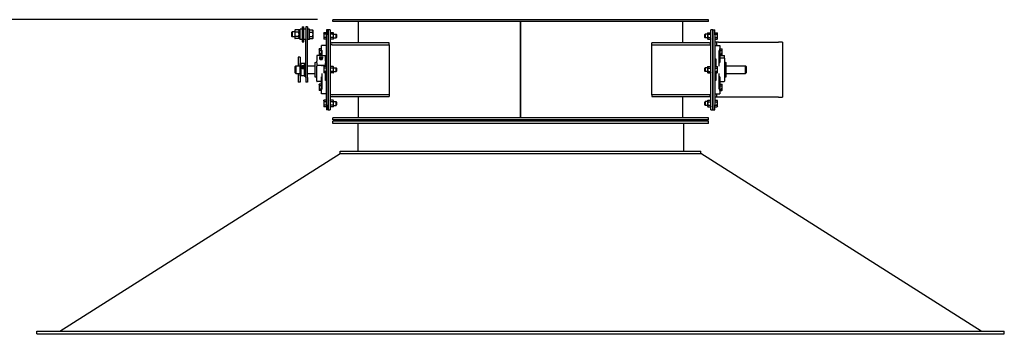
# Model space of a CAD drawing. Header units: inches. Extents: x 18 to 846, y -44 to 561.
# Tile 275 of 642: x 91 to 189, y 349 to 381. Entities that reach past the tile are written whole.
import ezdxf

# ---------------------------------------------------------------- set-up
doc = ezdxf.new("R2010")
doc.units = ezdxf.units.IN
doc.header["$LTSCALE"] = 24
doc.header["$MEASUREMENT"] = 0
doc.layers.add('Dimension (ANSI)', color=7, linetype='Continuous', lineweight=25)
doc.layers.add('Visible (ANSI)', color=7, linetype='Continuous', lineweight=30)
doc.styles.add('Note Text (ANSI)', font='tahoma.ttf')
doc.dimstyles.new('SB Fraction-16 (ANSI)', dxfattribs={"dimscale": 24, "dimtxt": 0.125, "dimasz": 0.098425, "dimexe": 0.125, "dimexo": 0.0625, "dimgap": 0.031496, "dimtad": 0, "dimtih": 1, "dimtoh": 1, "dimdec": 4, "dimrnd": 1e-08, "dimzin": 0, "dimdsep": 46, "dimlunit": 5, "dimtxsty": 'Note Text (ANSI)', "dimcen": 0.09, "dimdle": 0.393701, "dimclrd": 256, "dimclre": 256, "dimclrt": 256, "dimadec": 0, "dimazin": 3, "dimtfac": 0.96, "dimtofl": 0, "dimtmove": 0, "dimatfit": 3, "dimfxl": 1, "dimfrac": 2, "dimtolj": 1, "dimtzin": 12, "dimlwd": -1, "dimlwe": -1, "dimarcsym": 0})

# ---------------------------------------------------------------- blocks, each defined once
blk = doc.blocks.new('*D15')
at = {"layer": 'Defpoints', "color": 0, "transparency": 16777216}
for p in [(121.819, 380.582), (46.586, 92.87), (88.694, 92.87)]:
    blk.add_point(p, dxfattribs=at)
at = {"layer": 'Dimension (ANSI)', "transparency": 16777216}
for p, q in [((120.319, 380.582), (43.586, 380.582)), ((46.586, 378.219), (46.586, 242.375)), ((46.586, 95.232), (46.586, 237.076)), ((87.194, 92.87), (43.586, 92.87))]:
    blk.add_line(p, q, dxfattribs=at)
for points in [[(46.193, 378.219), (46.98, 378.219), (46.586, 380.582)], [(46.193, 95.232), (46.98, 95.232), (46.586, 92.87)]]:
    blk.add_solid(points, dxfattribs=at)
at = {"layer": 'Dimension (ANSI)', "transparency": 16777216, "insert": (37.446, 241.62), "char_height": 3, "attachment_point": 1, "style": 'Note Text (ANSI)'}
blk.add_mtext('\\A1;287 11/16', dxfattribs=at)

msp = doc.modelspace()

# ---------------------------------------------------------------- linework, layer by layer
at = {"layer": 'Visible (ANSI)'}
for p, q in [((159.31912, 380.5815), (121.81912, 380.5815)), ((121.81912, 380.394), (121.81912, 380.5815)), ((159.31912, 380.394), (121.81912, 380.394)), ((124.38162, 378.269), (124.38162, 380.394)), ((140.56862, 370.769), (140.56862, 380.394)), ((140.56962, 380.394), (140.56962, 370.769)), ((156.75662, 378.269), (156.75662, 380.394)), ((159.31912, 380.394), (159.31912, 380.5815)), ((117.74612, 379.31985), (117.79189, 379.36704)), ((117.74612, 378.91422), (117.74612, 379.31985)), ((117.79189, 379.36704), (117.79189, 378.86704)), ((118.02712, 379.36704), (117.79189, 379.36704)), ((118.02712, 379.49204), (118.06021, 379.54934)), ((118.02712, 379.49204), (118.02712, 379.44233)), ((118.02712, 379.44233), (118.02712, 379.1181)), ((118.43163, 379.55005), (118.06062, 379.55005)), ((118.43163, 379.3346), (118.06062, 379.3346)), ((118.46512, 379.49204), (118.43204, 379.54934)), ((118.46512, 378.68254), (118.46512, 379.55154)), ((118.59012, 379.55154), (118.46512, 379.55154)), ((118.59012, 378.58554), (118.59012, 379.64854)), ((118.76712, 379.64854), (118.59012, 379.64854)), ((118.76712, 379.86704), (118.76712, 378.36704)), ((118.76712, 379.86704), (118.95462, 379.86704)), ((118.95462, 378.36704), (118.95462, 379.86704)), ((119.13162, 379.64854), (118.95462, 379.64854)), ((119.13162, 379.86704), (119.13162, 378.6424)), ((119.31912, 379.86704), (119.13162, 379.86704)), ((119.31912, 379.86704), (119.31912, 378.6424)), ((119.49612, 379.64854), (119.31912, 379.64854)), ((119.49612, 378.58554), (119.49612, 379.64854)), ((119.49612, 379.55005), (119.82663, 379.55005)), ((119.49612, 379.3346), (119.82663, 379.3346)), ((119.86012, 379.49204), (119.82704, 379.54934)), ((119.86012, 379.44233), (119.86012, 379.49204)), ((119.86012, 379.1181), (119.86012, 379.44233)), ((120.92612, 379.2375), (120.95122, 379.28097)), ((121.19412, 379.28097), (120.95122, 379.28097)), ((121.38162, 379.5815), (121.19412, 379.5815)), ((121.19412, 379.5815), (121.19412, 379.0815)), ((121.38162, 379.5815), (121.38162, 379.0815)), ((121.38162, 379.0815), (121.38162, 379.5815)), ((121.56912, 379.5815), (121.38162, 379.5815)), ((121.56912, 379.5815), (121.56912, 379.0815)), ((121.56912, 379.238), (121.59426, 379.28155)), ((121.87298, 379.28155), (121.59426, 379.28155)), ((121.89812, 379.238), (121.87298, 379.28155)), ((159.24012, 379.238), (159.26526, 379.28155)), ((159.26526, 379.28155), (159.54398, 379.28155)), ((159.56912, 379.238), (159.54398, 379.28155)), ((159.56912, 379.0815), (159.56912, 379.5815)), ((159.75662, 379.5815), (159.56912, 379.5815)), ((159.75662, 379.0815), (159.75662, 379.5815)), ((159.75662, 379.5815), (159.94412, 379.5815)), ((159.75662, 379.5815), (159.75662, 379.0815)), ((159.94412, 379.0815), (159.94412, 379.5815)), ((159.94412, 379.28097), (160.18702, 379.28097)), ((160.21212, 379.2375), (160.18702, 379.28097)), ((117.74612, 378.91422), (117.79189, 378.86704)), ((118.02712, 378.86704), (117.79189, 378.86704)), ((118.02712, 379.1181), (118.02712, 378.79281)), ((118.02712, 378.79281), (118.02712, 378.74204)), ((118.02712, 378.74204), (118.06021, 378.68473)), ((118.43163, 378.90159), (118.06062, 378.90159)), ((118.43163, 378.68403), (118.06062, 378.68403)), ((118.46512, 378.74204), (118.43204, 378.68473)), ((118.59012, 378.68254), (118.46512, 378.68254)), ((118.76712, 378.58554), (118.59012, 378.58554)), ((118.76712, 378.36704), (118.95462, 378.36704)), ((119.13162, 378.58554), (118.95462, 378.58554)), ((119.13162, 374.79044), (119.13162, 378.6424)), ((119.31912, 374.79044), (119.31912, 378.6424)), ((119.49612, 378.58554), (119.31912, 378.58554)), ((119.49612, 378.90159), (119.82663, 378.90159)), ((119.49612, 378.68403), (119.82663, 378.68403)), ((119.86012, 378.74204), (119.82704, 378.68473)), ((119.86012, 378.79281), (119.86012, 379.1181)), ((119.86012, 378.74204), (119.86012, 378.79281)), ((120.92612, 379.2375), (120.92612, 379.19986)), ((120.92612, 379.19986), (120.92612, 378.9565)), ((120.92612, 378.9565), (120.92612, 378.71315)), ((120.92612, 378.71315), (120.92612, 378.6755)), ((120.92612, 378.6755), (120.95122, 378.63203)), ((121.19412, 379.11874), (120.95122, 379.11874)), ((121.19412, 378.79427), (120.95122, 378.79427)), ((121.19412, 378.63203), (120.95122, 378.63203)), ((121.19412, 372.0815), (121.19412, 379.0815)), ((121.38162, 372.0815), (121.38162, 379.0815)), ((121.38162, 379.0815), (121.38162, 372.0815)), ((121.56912, 379.0815), (121.56912, 372.0815)), ((121.56912, 378.675), (121.59426, 378.63145)), ((121.87298, 379.11903), (121.59426, 379.11903)), ((121.87298, 378.79398), (121.59426, 378.79398)), ((121.87298, 378.63145), (121.59426, 378.63145)), ((121.89812, 378.675), (121.87298, 378.63145)), ((121.89812, 379.20029), (121.89812, 379.238)), ((121.89812, 378.9565), (121.89812, 379.20029)), ((121.89812, 379.144), (122.15696, 379.144)), ((121.89812, 378.71272), (121.89812, 378.9565)), ((121.89812, 378.769), (122.15696, 378.769)), ((121.89812, 378.675), (121.89812, 378.71272)), ((122.15696, 378.769), (122.15696, 379.144)), ((122.19413, 379.10566), (122.15696, 379.144)), ((122.19413, 378.80734), (122.15696, 378.769)), ((122.19413, 379.10566), (122.19413, 378.80734)), ((158.94412, 379.10566), (158.98129, 379.144)), ((158.94412, 378.80734), (158.94412, 379.10566)), ((158.94412, 378.80734), (158.98129, 378.769)), ((158.98129, 379.144), (158.98129, 378.769)), ((159.24012, 379.144), (158.98129, 379.144)), ((159.24012, 378.769), (158.98129, 378.769)), ((159.24012, 379.238), (159.24012, 379.20029)), ((159.24012, 379.20029), (159.24012, 378.9565)), ((159.24012, 378.9565), (159.24012, 378.71272)), ((159.24012, 378.71272), (159.24012, 378.675)), ((159.24012, 378.675), (159.26526, 378.63145)), ((159.26526, 379.11903), (159.54398, 379.11903)), ((159.26526, 378.79398), (159.54398, 378.79398)), ((159.26526, 378.63145), (159.54398, 378.63145)), ((159.56912, 378.675), (159.54398, 378.63145)), ((159.56912, 372.0815), (159.56912, 379.0815)), ((159.75662, 379.0815), (159.75662, 372.0815)), ((159.75662, 372.0815), (159.75662, 379.0815)), ((159.94412, 379.11874), (160.18702, 379.11874)), ((159.94412, 379.0815), (159.94412, 372.0815)), ((159.94412, 378.79427), (160.18702, 378.79427)), ((159.94412, 378.63203), (160.18702, 378.63203)), ((160.13162, 378.3315), (159.94412, 378.3315)), ((160.13162, 378.3315), (160.13162, 377.98775)), ((160.31912, 378.3315), (160.13162, 378.3315)), ((160.21212, 378.6755), (160.18702, 378.63203)), ((160.21213, 379.2375), (160.19717, 379.2634)), ((160.21213, 378.6755), (160.19717, 378.6496)), ((160.21212, 379.19986), (160.21212, 379.2375)), ((160.21212, 378.9565), (160.21212, 379.19986)), ((160.21212, 378.71315), (160.21212, 378.9565)), ((160.21212, 378.6755), (160.21212, 378.71315)), ((160.21213, 379.18299), (160.21213, 379.2375)), ((160.21213, 378.9257), (160.21213, 379.18299)), ((160.21213, 378.69922), (160.21213, 378.9257)), ((160.21213, 378.6755), (160.21213, 378.69922)), ((160.31912, 378.3315), (166.31912, 378.3315)), ((166.69412, 378.3315), (166.31912, 378.3315)), ((166.69412, 378.3315), (166.69412, 372.8315)), ((120.45974, 377.62838), (120.48486, 377.67189)), ((120.45974, 377.62838), (120.45974, 377.5907)), ((120.45974, 377.5907), (120.45974, 377.34713)), ((120.45974, 377.34713), (120.45974, 377.10356)), ((120.66912, 377.67189), (120.48486, 377.67189)), ((120.66912, 377.50951), (120.48486, 377.50951)), ((120.66912, 377.67189), (120.66912, 377.50951)), ((120.66912, 377.60025), (120.69412, 377.60025)), ((120.66912, 377.50951), (120.66912, 377.18475)), ((120.69412, 377.54555), (120.69412, 377.98775)), ((121.19412, 377.98775), (120.69412, 377.98775)), ((120.69412, 377.54555), (120.69412, 377.51146)), ((120.69412, 377.03295), (120.69412, 377.51146)), ((120.69412, 377.51146), (120.74412, 377.51146)), ((120.74412, 377.51146), (120.74412, 377.01453)), ((121.75662, 378.0815), (121.56912, 378.0815)), ((127.46244, 378.269), (121.75662, 378.269)), ((121.75662, 378.0815), (127.46244, 378.0815)), ((127.46244, 378.0815), (127.46244, 378.269)), ((127.46244, 378.0815), (127.46244, 373.0815)), ((159.38162, 378.269), (153.67581, 378.269)), ((153.67581, 378.0815), (153.67581, 378.269)), ((153.67581, 378.0815), (159.38162, 378.0815)), ((153.67581, 373.0815), (153.67581, 378.0815)), ((159.38162, 378.0815), (159.56912, 378.0815)), ((159.94412, 377.98775), (160.44412, 377.98775)), ((160.39412, 375.94931), (160.39412, 377.51146)), ((160.39412, 377.51146), (160.44412, 377.51146)), ((160.44412, 377.98775), (160.44412, 377.54555)), ((160.46913, 377.60025), (160.44412, 377.60025)), ((160.44412, 377.51146), (160.44412, 377.54555)), ((160.44412, 377.51146), (160.44412, 376.30129)), ((160.46913, 377.50951), (160.46913, 377.67189)), ((160.46913, 377.67189), (160.65338, 377.67189)), ((160.46913, 377.18475), (160.46913, 377.50951)), ((160.46913, 377.50951), (160.65338, 377.50951)), ((160.6785, 377.62838), (160.65338, 377.67189)), ((160.6785, 377.5907), (160.6785, 377.62838)), ((160.6785, 377.34713), (160.6785, 377.5907)), ((160.6785, 377.10356), (160.6785, 377.34713)), ((118.38162, 376.8315), (118.38162, 375.9565)), ((118.56912, 376.8315), (118.38162, 376.8315)), ((118.56912, 376.8315), (118.56912, 376.19143)), ((120.22537, 376.9862), (120.22537, 377.01549)), ((120.59129, 377.01549), (120.22537, 377.01549)), ((120.22537, 376.9862), (120.22537, 376.42051)), ((120.22537, 376.27909), (120.22537, 376.42051)), ((120.45974, 377.10356), (120.45974, 377.06588)), ((120.45974, 377.06588), (120.48486, 377.02237)), ((120.66912, 377.18475), (120.48486, 377.18475)), ((120.60105, 377.02237), (120.48486, 377.02237)), ((120.52195, 376.6558), (120.52195, 376.72191)), ((120.58337, 377.008), (120.55398, 376.9757)), ((120.65975, 376.59955), (120.65975, 376.66566)), ((120.66912, 377.18475), (120.66912, 377.03745)), ((120.66912, 377.094), (120.69412, 377.094)), ((120.74412, 377.01549), (120.72821, 377.01549)), ((120.73613, 377.008), (120.76551, 376.9757)), ((120.74412, 377.01453), (121.19412, 377.01453)), ((120.79754, 376.6558), (120.79754, 376.72191)), ((121.09412, 377.01437), (121.09412, 376.9862)), ((121.09412, 377.01437), (121.19412, 377.01437)), ((121.09412, 376.42051), (121.09412, 376.9862)), ((121.19412, 376.51887), (121.09412, 376.51887)), ((121.09412, 376.42051), (121.09412, 376.27909)), ((159.94412, 376.66727), (160.04412, 376.66727)), ((159.94412, 376.51887), (160.04412, 376.51887)), ((160.04412, 376.66727), (160.04412, 375.94931)), ((160.46913, 377.094), (160.44412, 377.094)), ((160.44412, 377.01549), (160.91287, 377.01549)), ((160.44412, 376.769), (160.86287, 376.769)), ((160.46913, 377.18475), (160.65338, 377.18475)), ((160.46913, 377.02237), (160.46913, 377.18475)), ((160.46913, 377.02237), (160.65338, 377.02237)), ((160.6785, 377.06588), (160.65338, 377.02237)), ((160.6785, 377.06588), (160.6785, 377.10356)), ((160.91287, 377.01549), (160.91287, 376.9862)), ((160.91287, 376.719), (160.91287, 376.9862)), ((160.91287, 376.719), (160.91287, 374.444)), ((118.06912, 375.894), (118.13162, 375.9565)), ((118.06912, 375.269), (118.06912, 375.894)), ((118.13162, 375.9565), (118.13162, 375.2065)), ((118.13162, 375.9565), (118.56912, 375.9565)), ((118.56912, 376.19143), (118.62537, 376.2065)), ((118.56912, 374.97157), (118.56912, 376.19143)), ((118.62537, 376.2065), (118.62537, 374.9565)), ((119.00983, 376.2065), (118.62537, 376.2065)), ((118.79625, 375.86533), (118.85037, 375.89386)), ((118.79625, 375.80828), (118.79625, 375.86533)), ((118.85037, 375.86194), (118.79625, 375.83342)), ((118.85037, 375.77976), (118.79625, 375.80828)), ((118.85037, 375.89386), (118.85037, 375.86194)), ((118.85037, 375.89386), (118.9045, 375.86533)), ((118.9045, 375.83342), (118.85037, 375.86194)), ((118.9045, 375.80828), (118.85037, 375.77976)), ((118.9045, 375.86533), (118.9045, 375.80828)), ((119.00983, 376.2065), (119.13162, 376.30337)), ((119.00983, 375.83681), (119.00983, 376.2065)), ((119.00983, 374.9565), (119.00983, 375.83681)), ((119.31912, 375.9565), (120.06912, 375.9565)), ((120.06912, 374.84725), (120.06912, 376.31575)), ((120.22537, 376.27909), (120.22537, 375.95041)), ((120.22537, 374.444), (120.22537, 375.95041)), ((120.74412, 375.98958), (120.27537, 375.98958)), ((121.09412, 375.99018), (120.74412, 375.99018)), ((120.74412, 375.99018), (120.74412, 375.94931)), ((120.92612, 375.8625), (120.95122, 375.90597)), ((120.92612, 375.8625), (120.92612, 375.82486)), ((120.92612, 375.82486), (120.92612, 375.5815)), ((120.92612, 375.5815), (120.92612, 375.33815)), ((121.19412, 375.90597), (120.95122, 375.90597)), ((121.19412, 375.74374), (120.95122, 375.74374)), ((121.19412, 375.41927), (120.95122, 375.41927)), ((121.09412, 375.99018), (121.09412, 376.27909)), ((121.09412, 375.94931), (121.09412, 375.99018)), ((121.09412, 375.9565), (121.19412, 375.9565)), ((121.09412, 375.94931), (121.09412, 375.90597)), ((121.56912, 375.863), (121.59426, 375.90655)), ((121.87298, 375.90655), (121.59426, 375.90655)), ((121.87298, 375.74403), (121.59426, 375.74403)), ((121.87298, 375.41898), (121.59426, 375.41898)), ((121.89812, 375.863), (121.87298, 375.90655)), ((121.89812, 375.82529), (121.89812, 375.863)), ((121.89812, 375.5815), (121.89812, 375.82529)), ((121.89812, 375.769), (122.15696, 375.769)), ((121.89812, 375.33772), (121.89812, 375.5815)), ((121.89812, 375.394), (122.15696, 375.394)), ((122.15696, 375.394), (122.15696, 375.769)), ((122.19413, 375.73066), (122.15696, 375.769)), ((122.19413, 375.43234), (122.15696, 375.394)), ((122.19413, 375.73066), (122.19413, 375.43234)), ((140.56862, 375.9565), (140.56962, 375.9565)), ((158.94412, 375.73066), (158.98129, 375.769)), ((158.94412, 375.43234), (158.94412, 375.73066)), ((158.94412, 375.43234), (158.98129, 375.394)), ((158.98129, 375.769), (158.98129, 375.394)), ((159.24012, 375.769), (158.98129, 375.769)), ((159.24012, 375.394), (158.98129, 375.394)), ((159.24012, 375.863), (159.26526, 375.90655)), ((159.24012, 375.863), (159.24012, 375.82529)), ((159.24012, 375.82529), (159.24012, 375.5815)), ((159.24012, 375.5815), (159.24012, 375.33772)), ((159.26526, 375.90655), (159.54398, 375.90655)), ((159.26526, 375.74403), (159.54398, 375.74403)), ((159.26526, 375.41898), (159.54398, 375.41898)), ((159.56912, 375.863), (159.54398, 375.90655)), ((159.94412, 375.9565), (160.04412, 375.9565)), ((159.94412, 375.90597), (160.18702, 375.90597)), ((159.94412, 375.74374), (160.18702, 375.74374)), ((159.94412, 375.41927), (160.18702, 375.41927)), ((160.04412, 375.90597), (160.04412, 375.94931)), ((160.21212, 375.8625), (160.18702, 375.90597)), ((160.21212, 375.82486), (160.21212, 375.8625)), ((160.21212, 375.5815), (160.21212, 375.82486)), ((160.21212, 375.33815), (160.21212, 375.5815)), ((160.39412, 376.30129), (160.44412, 376.30129)), ((161.06912, 376.31575), (161.06912, 374.84725)), ((161.06912, 375.9565), (163.00662, 375.9565)), ((163.00662, 375.2065), (163.00662, 375.9565)), ((163.06912, 375.894), (163.00662, 375.9565)), ((163.06912, 375.894), (163.06912, 375.269)), ((118.06912, 375.269), (118.13162, 375.2065)), ((118.13162, 375.2065), (118.56912, 375.2065)), ((118.38162, 375.2065), (118.38162, 374.3315)), ((118.56912, 374.97157), (118.56912, 374.3315)), ((118.56912, 374.97157), (118.62537, 374.9565)), ((119.00983, 374.9565), (118.62537, 374.9565)), ((119.00983, 374.9565), (119.13162, 374.85963)), ((119.13162, 374.79044), (119.13162, 374.3315)), ((119.31912, 375.2065), (120.06912, 375.2065)), ((119.31912, 374.79044), (119.31912, 374.3315)), ((120.69412, 374.394), (120.27537, 374.394)), ((120.74412, 374.86171), (120.69412, 374.86171)), ((120.69412, 373.65154), (120.69412, 374.86171)), ((120.74412, 375.21369), (120.74412, 373.65154)), ((120.92612, 375.33815), (120.92612, 375.3005)), ((120.92612, 375.3005), (120.95122, 375.25703)), ((121.19412, 375.25703), (120.95122, 375.25703)), ((121.09412, 375.25703), (121.09412, 375.21369)), ((121.09412, 374.49573), (121.09412, 375.21369)), ((121.09412, 375.2065), (121.19412, 375.2065)), ((121.19412, 374.64413), (121.09412, 374.64413)), ((121.19412, 374.49573), (121.09412, 374.49573)), ((121.56912, 375.3), (121.59426, 375.25645)), ((121.87298, 375.25645), (121.59426, 375.25645)), ((121.89812, 375.3), (121.87298, 375.25645)), ((121.89812, 375.3), (121.89812, 375.33772)), ((140.56862, 375.2065), (140.56962, 375.2065)), ((159.24012, 375.33772), (159.24012, 375.3)), ((159.24012, 375.3), (159.26526, 375.25645)), ((159.26526, 375.25645), (159.54398, 375.25645)), ((159.56912, 375.3), (159.54398, 375.25645)), ((159.94412, 375.25703), (160.18702, 375.25703)), ((159.94412, 375.2065), (160.04412, 375.2065)), ((159.94412, 374.64413), (160.04412, 374.64413)), ((160.04412, 374.49573), (159.94412, 374.49573)), ((160.04412, 375.21369), (160.04412, 375.25703)), ((160.04412, 375.21369), (160.04412, 374.49573)), ((160.21212, 375.3005), (160.18702, 375.25703)), ((160.21212, 375.3005), (160.21212, 375.33815)), ((160.39412, 373.65154), (160.39412, 375.21369)), ((160.44412, 374.86171), (160.39412, 374.86171)), ((160.44412, 374.86171), (160.44412, 373.65154)), ((160.44412, 374.394), (160.86287, 374.394)), ((161.06912, 375.2065), (163.00662, 375.2065)), ((163.06912, 375.269), (163.00662, 375.2065)), ((118.56912, 374.3315), (118.38162, 374.3315)), ((119.31912, 374.3315), (119.13162, 374.3315)), ((120.45974, 374.09713), (120.48486, 374.14064)), ((120.45974, 374.09713), (120.45974, 374.05945)), ((120.45974, 374.05945), (120.45974, 373.81588)), ((120.45974, 373.81588), (120.45974, 373.57231)), ((120.45974, 373.57231), (120.45974, 373.53463)), ((120.45974, 373.53463), (120.48486, 373.49112)), ((120.66912, 374.14064), (120.48486, 374.14064)), ((120.66912, 373.97826), (120.48486, 373.97826)), ((120.66912, 373.6535), (120.48486, 373.6535)), ((120.66912, 373.49112), (120.48486, 373.49112)), ((120.66912, 374.14064), (120.66912, 373.97826)), ((120.66912, 374.069), (120.69412, 374.069)), ((120.66912, 373.97826), (120.66912, 373.6535)), ((120.66912, 373.6535), (120.66912, 373.49112)), ((120.66912, 373.56275), (120.69412, 373.56275)), ((120.74412, 373.65154), (120.69412, 373.65154)), ((120.69412, 373.65154), (120.69412, 373.61745)), ((120.69412, 373.17525), (120.69412, 373.61745)), ((160.44412, 373.65154), (160.39412, 373.65154)), ((160.46913, 374.069), (160.44412, 374.069)), ((160.44412, 373.61745), (160.44412, 373.65154)), ((160.44412, 373.61745), (160.44412, 373.17525)), ((160.46913, 373.56275), (160.44412, 373.56275)), ((160.46913, 373.97826), (160.46913, 374.14064)), ((160.46913, 374.14064), (160.65338, 374.14064)), ((160.46913, 373.6535), (160.46913, 373.97826)), ((160.46913, 373.97826), (160.65338, 373.97826)), ((160.46913, 373.6535), (160.65338, 373.6535)), ((160.46913, 373.49112), (160.46913, 373.6535)), ((160.46913, 373.49112), (160.65338, 373.49112)), ((160.6785, 374.09713), (160.65338, 374.14064)), ((160.6785, 373.53463), (160.65338, 373.49112)), ((160.6785, 374.05945), (160.6785, 374.09713)), ((160.6785, 373.81588), (160.6785, 374.05945)), ((160.6785, 373.57231), (160.6785, 373.81588)), ((160.6785, 373.53463), (160.6785, 373.57231)), ((121.19412, 373.17525), (120.69412, 373.17525)), ((120.92612, 372.4875), (120.95122, 372.53097)), ((120.92612, 372.4875), (120.92612, 372.44986)), ((120.92612, 372.44986), (120.92612, 372.2065)), ((121.19412, 372.53097), (120.95122, 372.53097)), ((121.75662, 373.0815), (121.56912, 373.0815)), ((121.56912, 372.488), (121.59426, 372.53155)), ((121.87298, 372.53155), (121.59426, 372.53155)), ((127.46244, 373.0815), (121.75662, 373.0815)), ((121.75662, 372.894), (127.46244, 372.894)), ((121.89812, 372.488), (121.87298, 372.53155)), ((121.89812, 372.45029), (121.89812, 372.488)), ((121.89812, 372.2065), (121.89812, 372.45029)), ((124.38162, 370.769), (124.38162, 372.894)), ((127.46244, 373.0815), (127.46244, 372.894)), ((159.38162, 373.0815), (153.67581, 373.0815)), ((153.67581, 373.0815), (153.67581, 372.894)), ((153.67581, 372.894), (159.38162, 372.894)), ((156.75662, 370.769), (156.75662, 372.894)), ((159.24012, 372.488), (159.26526, 372.53155)), ((159.24012, 372.488), (159.24012, 372.45029)), ((159.24012, 372.45029), (159.24012, 372.2065)), ((159.26526, 372.53155), (159.54398, 372.53155)), ((159.38162, 373.0815), (159.56912, 373.0815)), ((159.56912, 372.488), (159.54398, 372.53155)), ((159.94412, 373.17525), (160.44412, 373.17525)), ((160.13162, 372.8315), (159.94412, 372.8315)), ((159.94412, 372.53097), (160.18702, 372.53097)), ((160.13162, 373.17525), (160.13162, 372.8315)), ((160.31912, 372.8315), (160.13162, 372.8315)), ((160.21212, 372.4875), (160.18702, 372.53097)), ((160.21213, 372.4875), (160.20503, 372.49979)), ((160.21212, 372.44986), (160.21212, 372.4875)), ((160.21212, 372.2065), (160.21212, 372.44986)), ((160.21213, 372.41081), (160.21213, 372.4875)), ((160.21213, 372.14159), (160.21213, 372.41081)), ((166.31912, 372.8315), (160.31912, 372.8315)), ((166.31912, 372.8315), (166.69412, 372.8315)), ((120.92612, 372.2065), (120.92612, 371.96315)), ((120.92612, 371.96315), (120.92612, 371.9255)), ((120.92612, 371.9255), (120.95122, 371.88203)), ((121.19412, 372.36874), (120.95122, 372.36874)), ((121.19412, 372.04427), (120.95122, 372.04427)), ((121.19412, 371.88203), (120.95122, 371.88203)), ((121.19412, 372.0815), (121.19412, 371.5815)), ((121.38162, 371.5815), (121.19412, 371.5815)), ((121.38162, 372.0815), (121.38162, 371.5815)), ((121.38162, 371.5815), (121.38162, 372.0815)), ((121.38162, 371.5815), (121.56912, 371.5815)), ((121.56912, 372.0815), (121.56912, 371.5815)), ((121.56912, 371.925), (121.59426, 371.88145)), ((121.87298, 372.36903), (121.59426, 372.36903)), ((121.87298, 372.04398), (121.59426, 372.04398)), ((121.87298, 371.88145), (121.59426, 371.88145)), ((121.89812, 371.925), (121.87298, 371.88145)), ((121.89812, 372.394), (122.15696, 372.394)), ((121.89812, 371.96272), (121.89812, 372.2065)), ((121.89812, 372.019), (122.15696, 372.019)), ((121.89812, 371.925), (121.89812, 371.96272)), ((122.15696, 372.019), (122.15696, 372.394)), ((122.19413, 372.35566), (122.15696, 372.394)), ((122.19413, 372.05734), (122.15696, 372.019)), ((122.19413, 372.35566), (122.19413, 372.05734)), ((158.94412, 372.35566), (158.98129, 372.394)), ((158.94412, 372.05734), (158.94412, 372.35566)), ((158.94412, 372.05734), (158.98129, 372.019)), ((158.98129, 372.394), (158.98129, 372.019)), ((159.24012, 372.394), (158.98129, 372.394)), ((159.24012, 372.019), (158.98129, 372.019)), ((159.24012, 372.2065), (159.24012, 371.96272)), ((159.24012, 371.96272), (159.24012, 371.925)), ((159.24012, 371.925), (159.26526, 371.88145)), ((159.26526, 372.36903), (159.54398, 372.36903)), ((159.26526, 372.04398), (159.54398, 372.04398)), ((159.26526, 371.88145), (159.54398, 371.88145)), ((159.56912, 371.925), (159.54398, 371.88145)), ((159.56912, 371.5815), (159.56912, 372.0815)), ((159.56912, 371.5815), (159.75662, 371.5815)), ((159.75662, 371.5815), (159.75662, 372.0815)), ((159.75662, 372.0815), (159.75662, 371.5815)), ((159.75662, 371.5815), (159.94412, 371.5815)), ((159.94412, 372.36874), (160.18702, 372.36874)), ((159.94412, 371.5815), (159.94412, 372.0815)), ((159.94412, 372.04427), (160.18702, 372.04427)), ((159.94412, 371.88203), (160.18702, 371.88203)), ((160.21212, 371.9255), (160.18702, 371.88203)), ((160.21213, 371.9255), (160.20503, 371.91322)), ((160.21212, 371.96315), (160.21212, 372.2065)), ((160.21212, 371.9255), (160.21212, 371.96315)), ((160.21213, 371.93727), (160.21213, 372.14159)), ((160.21213, 371.9255), (160.21213, 371.93727)), ((159.31912, 370.769), (121.81912, 370.769)), ((121.81912, 370.5815), (121.81912, 370.769)), ((159.31912, 370.5815), (121.81912, 370.5815)), ((159.31912, 370.4565), (121.81912, 370.4565)), ((121.81912, 370.2065), (121.81912, 370.4565)), ((159.31912, 370.5815), (159.31912, 370.769)), ((159.31912, 370.2065), (159.31912, 370.4565)), ((159.31912, 370.2065), (121.81912, 370.2065)), ((124.31912, 370.2065), (124.31912, 367.4565)), ((156.81912, 370.2065), (156.81912, 367.4565)), ((94.58822, 349.4565), (122.56912, 367.2065)), ((122.56912, 367.4565), (158.56912, 367.4565)), ((122.56912, 367.2065), (122.56912, 367.4565)), ((122.56912, 367.2065), (158.56912, 367.2065)), ((158.56912, 367.2065), (158.56912, 367.4565)), ((186.55002, 349.4565), (158.56912, 367.2065)), ((92.29412, 349.4565), (188.84412, 349.4565)), ((92.29412, 349.2065), (92.29412, 349.4565)), ((92.29412, 349.2065), (188.84412, 349.2065)), ((188.84412, 349.2065), (188.84412, 349.4565))]:
    msp.add_line(p, q, dxfattribs=at)
for centre, radius, start, end in [((121.75662, 378.4565), 0.1875, 180, 270), ((159.38162, 378.4565), 0.1875, 270, 0), ((121.75662, 378.4565), 0.375, 240, 270), ((159.38162, 378.4565), 0.375, 270, 300), ((120.06912, 376.50325), 0.1875, 270, 326.4426902), ((120.65975, 376.91089), 0.12795, 164.8655136, 234.9564643), ((120.65975, 376.91089), 0.12795, 305.0435357, 15.1344864), ((160.86287, 376.719), 0.05, 0, 90), ((161.06912, 376.50325), 0.1875, 213.5573098, 270), ((120.06912, 374.65975), 0.1875, 33.5573098, 90), ((120.27537, 374.444), 0.05, 180, 270), ((160.86287, 374.444), 0.05, 270, 0), ((161.06912, 374.65975), 0.1875, 90, 146.4426902), ((121.75662, 372.7065), 0.375, 90, 120), ((121.75662, 372.7065), 0.1875, 90, 180), ((159.38162, 372.7065), 0.375, 60, 90), ((159.38162, 372.7065), 0.1875, 0, 90)]:
    msp.add_arc(centre, radius, start, end, dxfattribs=at)
for centre, major_axis, ratio, start_param, end_param in [((120.65975, 376.70335), (-0.15625, 0), 0.70710678, 5.79224464, 9.91571863), ((120.65975, 376.92759), (0.12575, 0), 0.70710678, 2.5699821, 6.85479586), ((120.65975, 376.78687), (-0.1378, 0), 0.70710678, 5.64637727, 6.28318531), ((120.65975, 376.78687), (-0.1378, 0), 0.70710678, 0, 1.04719755), ((120.65975, 376.68126), (-0.125, 0), 0.70710678, 0.50126686, 2.6403258), ((120.65975, 376.85851), (-0.10433, 0), 0.70710678, 0.78949219, 2.35210046), ((120.65975, 376.78687), (-0.1378, 0), 0.70710678, 1.04719755, 2.0943951), ((120.65975, 376.78687), (0.1378, 0), 0.70710678, 5.23598776, 6.28318531), ((120.65975, 376.78687), (0.1378, 0), 0.70710678, 0, 0.63680804), ((118.85037, 375.83394), (-0.15625, 0), 0.91276355, 5.6421252, 6.27312752), ((118.85037, 375.83394), (0.15625, 0), 0.91276355, 0.6410601, 2.50053255), ((118.85037, 375.83394), (-0.15625, 0), 0.91276355, 0.6410601, 2.50053255), ((118.85037, 375.83394), (0.15625, 0), 0.91276355, 0.01005779, 0.6410601)]:
    msp.add_ellipse(centre, major_axis=major_axis, ratio=ratio, start_param=start_param, end_param=end_param, dxfattribs=at)
msp.add_ellipse((118.85037, 375.83681), major_axis=(0.1232, 0), ratio=0.91276355, dxfattribs=at)
for points, weights in [([(118.06062, 379.55005), (118.02712, 379.49232), (118.02712, 379.44233)], [1, 1.0379548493, 1]), ([(118.02712, 379.44233), (118.02712, 379.39233), (118.06062, 379.3346)], [1, 1.0379548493, 1]), ([(118.06062, 379.3346), (118.02712, 379.21858), (118.02712, 379.1181)], [1, 1.0379548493, 1]), ([(118.46512, 379.44233), (118.46512, 379.49232), (118.43163, 379.55005)], [1, 1.0379548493, 1]), ([(118.43163, 379.3346), (118.46512, 379.39233), (118.46512, 379.44233)], [1, 1.0379548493, 1]), ([(118.46512, 379.1181), (118.46512, 379.21858), (118.43163, 379.3346)], [1, 1.0379548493, 1]), ([(119.86012, 379.44233), (119.86012, 379.49232), (119.82663, 379.55005)], [1, 1.0379548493, 1]), ([(119.82663, 379.3346), (119.86012, 379.39233), (119.86012, 379.44233)], [1, 1.0379548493, 1]), ([(119.86012, 379.1181), (119.86012, 379.21858), (119.82663, 379.3346)], [1, 1.0379548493, 1]), ([(120.95122, 379.28097), (120.92612, 379.2375), (120.92612, 379.19986)], [1, 1.0379548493, 1]), ([(121.59426, 379.28155), (121.56912, 379.238), (121.56912, 379.20029)], [1, 1.0379548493, 1]), ([(121.89812, 379.20029), (121.89812, 379.238), (121.87298, 379.28155)], [1, 1.0379548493, 1]), ([(159.26526, 379.28155), (159.24012, 379.238), (159.24012, 379.20029)], [1, 1.0379548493, 1]), ([(159.56912, 379.20029), (159.56912, 379.238), (159.54398, 379.28155)], [1, 1.0379548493, 1]), ([(160.21212, 379.19986), (160.21212, 379.2375), (160.18702, 379.28097)], [1, 1.0379548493, 1]), ([(118.02712, 379.1181), (118.02712, 379.01762), (118.06062, 378.90159)], [1, 1.0379548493, 1]), ([(118.06062, 378.90159), (118.02712, 378.8433), (118.02712, 378.79281)], [1, 1.0379548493, 1]), ([(118.02712, 378.79281), (118.02712, 378.74232), (118.06062, 378.68403)], [1, 1.0379548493, 1]), ([(118.06062, 378.68403), (118.06041, 378.68438), (118.06021, 378.68473)], [1, 1.00022313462, 1.00044364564]), ([(118.43163, 378.90159), (118.46512, 379.01762), (118.46512, 379.1181)], [1, 1.0379548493, 1]), ([(118.46512, 378.79281), (118.46512, 378.8433), (118.43163, 378.90159)], [1, 1.0379548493, 1]), ([(118.43163, 378.68403), (118.46512, 378.74232), (118.46512, 378.79281)], [1, 1.0379548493, 1]), ([(118.43204, 378.68473), (118.43183, 378.68438), (118.43163, 378.68403)], [1.00044364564, 1.00022313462, 1]), ([(119.82663, 378.90159), (119.86012, 379.01762), (119.86012, 379.1181)], [1, 1.0379548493, 1]), ([(119.86012, 378.79281), (119.86012, 378.8433), (119.82663, 378.90159)], [1, 1.0379548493, 1]), ([(119.82663, 378.68403), (119.86012, 378.74232), (119.86012, 378.79281)], [1, 1.0379548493, 1]), ([(119.82704, 378.68473), (119.82683, 378.68438), (119.82663, 378.68403)], [1.00044364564, 1.00022313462, 1]), ([(120.92612, 379.19986), (120.92612, 379.16221), (120.95122, 379.11874)], [1, 1.0379548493, 1]), ([(120.95122, 379.11874), (120.92612, 379.0318), (120.92612, 378.9565)], [1, 1.0379548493, 1]), ([(120.92612, 378.9565), (120.92612, 378.88121), (120.95122, 378.79427)], [1, 1.0379548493, 1]), ([(120.95122, 378.79427), (120.92612, 378.7508), (120.92612, 378.71315)], [1, 1.0379548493, 1]), ([(120.92612, 378.71315), (120.92612, 378.6755), (120.95122, 378.63203)], [1, 1.0379548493, 1]), ([(121.56912, 379.20029), (121.56912, 379.16257), (121.59426, 379.11903)], [1, 1.0379548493, 1]), ([(121.59426, 379.11903), (121.56912, 379.03193), (121.56912, 378.9565)], [1, 1.0379548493, 1]), ([(121.56912, 378.9565), (121.56912, 378.88107), (121.59426, 378.79398)], [1, 1.0379548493, 1]), ([(121.59426, 378.79398), (121.56912, 378.75043), (121.56912, 378.71272)], [1, 1.0379548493, 1]), ([(121.56912, 378.71272), (121.56912, 378.675), (121.59426, 378.63145)], [1, 1.0379548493, 1]), ([(121.87298, 379.11903), (121.89812, 379.16257), (121.89812, 379.20029)], [1, 1.0379548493, 1]), ([(121.89812, 378.9565), (121.89812, 379.03193), (121.87298, 379.11903)], [1, 1.0379548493, 1]), ([(121.87298, 378.79398), (121.89812, 378.88107), (121.89812, 378.9565)], [1, 1.0379548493, 1]), ([(121.89812, 378.71272), (121.89812, 378.75043), (121.87298, 378.79398)], [1, 1.0379548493, 1]), ([(121.87298, 378.63145), (121.89812, 378.675), (121.89812, 378.71272)], [1, 1.0379548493, 1]), ([(159.24012, 379.20029), (159.24012, 379.16257), (159.26526, 379.11903)], [1, 1.0379548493, 1]), ([(159.26526, 379.11903), (159.24012, 379.03193), (159.24012, 378.9565)], [1, 1.0379548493, 1]), ([(159.24012, 378.9565), (159.24012, 378.88107), (159.26526, 378.79398)], [1, 1.0379548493, 1]), ([(159.26526, 378.79398), (159.24012, 378.75043), (159.24012, 378.71272)], [1, 1.0379548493, 1]), ([(159.24012, 378.71272), (159.24012, 378.675), (159.26526, 378.63145)], [1, 1.0379548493, 1]), ([(159.54398, 379.11903), (159.56912, 379.16257), (159.56912, 379.20029)], [1, 1.0379548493, 1]), ([(159.56912, 378.9565), (159.56912, 379.03193), (159.54398, 379.11903)], [1, 1.0379548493, 1]), ([(159.54398, 378.79398), (159.56912, 378.88107), (159.56912, 378.9565)], [1, 1.0379548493, 1]), ([(159.56912, 378.71272), (159.56912, 378.75043), (159.54398, 378.79398)], [1, 1.0379548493, 1]), ([(159.54398, 378.63145), (159.56912, 378.675), (159.56912, 378.71272)], [1, 1.0379548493, 1]), ([(160.18702, 379.11874), (160.21212, 379.16221), (160.21212, 379.19986)], [1, 1.0379548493, 1]), ([(160.21212, 378.9565), (160.21212, 379.0318), (160.18702, 379.11874)], [1, 1.0379548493, 1]), ([(160.18702, 378.79427), (160.21212, 378.88121), (160.21212, 378.9565)], [1, 1.0379548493, 1]), ([(160.21212, 378.71315), (160.21212, 378.7508), (160.18702, 378.79427)], [1, 1.0379548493, 1]), ([(160.18702, 378.63203), (160.21212, 378.6755), (160.21212, 378.71315)], [1, 1.0379548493, 1]), ([(160.19665, 379.2643), (160.19691, 379.26385), (160.19717, 379.2634)], [1.01258486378, 1.01287690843, 1.013155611]), ([(160.19665, 378.6487), (160.19718, 378.6496), (160.19769, 378.6505)], [1.01258486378, 1.01316911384, 1.01369996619]), ([(160.21213, 379.18299), (160.21213, 379.18357), (160.21212, 379.18415)], [1, 1.00047559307, 1.00093926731]), ([(160.21212, 379.18183), (160.21213, 379.18241), (160.21213, 379.18299)], [1.00093926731, 1.00047559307, 1]), ([(160.21213, 378.9257), (160.21213, 378.92668), (160.21212, 378.92765)], [1, 1.00047559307, 1.00093926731]), ([(160.21212, 378.92376), (160.21213, 378.92473), (160.21213, 378.9257)], [1.00093926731, 1.00047559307, 1]), ([(160.21213, 378.69922), (160.21213, 378.69961), (160.21212, 378.7)], [1, 1.00047559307, 1.00093926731]), ([(160.21212, 378.69843), (160.21213, 378.69882), (160.21213, 378.69922)], [1.00093926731, 1.00047559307, 1]), ([(120.48486, 377.67189), (120.45974, 377.62838), (120.45974, 377.5907)], [1, 1.0379548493, 1]), ([(120.45974, 377.5907), (120.45974, 377.55302), (120.48486, 377.50951)], [1, 1.0379548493, 1]), ([(120.48486, 377.50951), (120.45974, 377.42249), (120.45974, 377.34713)], [1, 1.0379548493, 1]), ([(120.45974, 377.34713), (120.45974, 377.27177), (120.48486, 377.18475)], [1, 1.0379548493, 1]), ([(160.6785, 377.5907), (160.6785, 377.62838), (160.65338, 377.67189)], [1, 1.0379548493, 1]), ([(160.65338, 377.50951), (160.6785, 377.55302), (160.6785, 377.5907)], [1, 1.0379548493, 1]), ([(160.6785, 377.34713), (160.6785, 377.42249), (160.65338, 377.50951)], [1, 1.0379548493, 1]), ([(160.65338, 377.18475), (160.6785, 377.27177), (160.6785, 377.34713)], [1, 1.0379548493, 1]), ([(120.48486, 377.18475), (120.45974, 377.14124), (120.45974, 377.10356)], [1, 1.0379548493, 1]), ([(120.45974, 377.10356), (120.45974, 377.06588), (120.48486, 377.02237)], [1, 1.0379548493, 1]), ([(120.52195, 376.83442), (120.53514, 376.84291), (120.5473, 376.84984)], [1, 1.0132325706, 1.01723833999]), ([(120.52195, 376.78687), (120.52195, 376.81298), (120.52195, 376.83442)], [1, 1.0379548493, 1]), ([(120.52195, 376.72191), (120.52195, 376.76076), (120.52195, 376.78687)], [1, 1.0379548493, 1]), ([(120.59085, 376.70249), (120.55887, 376.71554), (120.52195, 376.72191)], [1, 1.0379548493, 1]), ([(120.52195, 376.6558), (120.55887, 376.63203), (120.59085, 376.61897)], [1, 1.0379548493, 1]), ([(120.65975, 376.66566), (120.62283, 376.68943), (120.59085, 376.70249)], [1, 1.0379548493, 1]), ([(120.59085, 376.61897), (120.62283, 376.60592), (120.65975, 376.59955)], [1, 1.0379548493, 1]), ([(120.72864, 376.70249), (120.69667, 376.68943), (120.65975, 376.66566)], [1, 1.0379548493, 1]), ([(120.65975, 376.59955), (120.69667, 376.60592), (120.72864, 376.61897)], [1, 1.0379548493, 1]), ([(120.79754, 376.72191), (120.76062, 376.71554), (120.72864, 376.70249)], [1, 1.0379548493, 1]), ([(120.72864, 376.61897), (120.76062, 376.63203), (120.79754, 376.6558)], [1, 1.0379548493, 1]), ([(120.7722, 376.84984), (120.78436, 376.84291), (120.79754, 376.83442)], [1.01723833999, 1.0132325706, 1]), ([(120.79754, 376.83442), (120.79754, 376.81298), (120.79754, 376.78687)], [1, 1.0379548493, 1]), ([(120.79754, 376.78687), (120.79754, 376.76076), (120.79754, 376.72191)], [1, 1.0379548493, 1]), ([(160.6785, 377.10356), (160.6785, 377.14124), (160.65338, 377.18475)], [1, 1.0379548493, 1]), ([(160.65338, 377.02237), (160.6785, 377.06588), (160.6785, 377.10356)], [1, 1.0379548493, 1]), ([(120.95122, 375.90597), (120.92612, 375.8625), (120.92612, 375.82486)], [1, 1.0379548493, 1]), ([(120.92612, 375.82486), (120.92612, 375.78721), (120.95122, 375.74374)], [1, 1.0379548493, 1]), ([(120.95122, 375.74374), (120.92612, 375.6568), (120.92612, 375.5815)], [1, 1.0379548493, 1]), ([(120.92612, 375.5815), (120.92612, 375.50621), (120.95122, 375.41927)], [1, 1.0379548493, 1]), ([(120.95122, 375.41927), (120.92612, 375.3758), (120.92612, 375.33815)], [1, 1.0379548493, 1]), ([(121.59426, 375.90655), (121.56912, 375.863), (121.56912, 375.82529)], [1, 1.0379548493, 1]), ([(121.56912, 375.82529), (121.56912, 375.78757), (121.59426, 375.74403)], [1, 1.0379548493, 1]), ([(121.59426, 375.74403), (121.56912, 375.65693), (121.56912, 375.5815)], [1, 1.0379548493, 1]), ([(121.56912, 375.5815), (121.56912, 375.50607), (121.59426, 375.41898)], [1, 1.0379548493, 1]), ([(121.59426, 375.41898), (121.56912, 375.37543), (121.56912, 375.33772)], [1, 1.0379548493, 1]), ([(121.89812, 375.82529), (121.89812, 375.863), (121.87298, 375.90655)], [1, 1.0379548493, 1]), ([(121.87298, 375.74403), (121.89812, 375.78757), (121.89812, 375.82529)], [1, 1.0379548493, 1]), ([(121.89812, 375.5815), (121.89812, 375.65693), (121.87298, 375.74403)], [1, 1.0379548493, 1]), ([(121.87298, 375.41898), (121.89812, 375.50607), (121.89812, 375.5815)], [1, 1.0379548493, 1]), ([(121.89812, 375.33772), (121.89812, 375.37543), (121.87298, 375.41898)], [1, 1.0379548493, 1]), ([(159.26526, 375.90655), (159.24012, 375.863), (159.24012, 375.82529)], [1, 1.0379548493, 1]), ([(159.24012, 375.82529), (159.24012, 375.78757), (159.26526, 375.74403)], [1, 1.0379548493, 1]), ([(159.26526, 375.74403), (159.24012, 375.65693), (159.24012, 375.5815)], [1, 1.0379548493, 1]), ([(159.24012, 375.5815), (159.24012, 375.50607), (159.26526, 375.41898)], [1, 1.0379548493, 1]), ([(159.26526, 375.41898), (159.24012, 375.37543), (159.24012, 375.33772)], [1, 1.0379548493, 1]), ([(159.56912, 375.82529), (159.56912, 375.863), (159.54398, 375.90655)], [1, 1.0379548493, 1]), ([(159.54398, 375.74403), (159.56912, 375.78757), (159.56912, 375.82529)], [1, 1.0379548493, 1]), ([(159.56912, 375.5815), (159.56912, 375.65693), (159.54398, 375.74403)], [1, 1.0379548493, 1]), ([(159.54398, 375.41898), (159.56912, 375.50607), (159.56912, 375.5815)], [1, 1.0379548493, 1]), ([(159.56912, 375.33772), (159.56912, 375.37543), (159.54398, 375.41898)], [1, 1.0379548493, 1]), ([(160.21212, 375.82486), (160.21212, 375.8625), (160.18702, 375.90597)], [1, 1.0379548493, 1]), ([(160.18702, 375.74374), (160.21212, 375.78721), (160.21212, 375.82486)], [1, 1.0379548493, 1]), ([(160.21212, 375.5815), (160.21212, 375.6568), (160.18702, 375.74374)], [1, 1.0379548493, 1]), ([(160.18702, 375.41927), (160.21212, 375.50621), (160.21212, 375.5815)], [1, 1.0379548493, 1]), ([(160.21212, 375.33815), (160.21212, 375.3758), (160.18702, 375.41927)], [1, 1.0379548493, 1]), ([(120.92612, 375.33815), (120.92612, 375.3005), (120.95122, 375.25703)], [1, 1.0379548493, 1]), ([(121.56912, 375.33772), (121.56912, 375.3), (121.59426, 375.25645)], [1, 1.0379548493, 1]), ([(121.87298, 375.25645), (121.89812, 375.3), (121.89812, 375.33772)], [1, 1.0379548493, 1]), ([(159.24012, 375.33772), (159.24012, 375.3), (159.26526, 375.25645)], [1, 1.0379548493, 1]), ([(159.54398, 375.25645), (159.56912, 375.3), (159.56912, 375.33772)], [1, 1.0379548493, 1]), ([(160.18702, 375.25703), (160.21212, 375.3005), (160.21212, 375.33815)], [1, 1.0379548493, 1]), ([(120.48486, 374.14064), (120.45974, 374.09713), (120.45974, 374.05945)], [1, 1.0379548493, 1]), ([(120.45974, 374.05945), (120.45974, 374.02177), (120.48486, 373.97826)], [1, 1.0379548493, 1]), ([(120.48486, 373.97826), (120.45974, 373.89124), (120.45974, 373.81588)], [1, 1.0379548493, 1]), ([(120.45974, 373.81588), (120.45974, 373.74052), (120.48486, 373.6535)], [1, 1.0379548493, 1]), ([(120.48486, 373.6535), (120.45974, 373.60999), (120.45974, 373.57231)], [1, 1.0379548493, 1]), ([(120.45974, 373.57231), (120.45974, 373.53463), (120.48486, 373.49112)], [1, 1.0379548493, 1]), ([(160.6785, 374.05945), (160.6785, 374.09713), (160.65338, 374.14064)], [1, 1.0379548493, 1]), ([(160.65338, 373.97826), (160.6785, 374.02177), (160.6785, 374.05945)], [1, 1.0379548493, 1]), ([(160.6785, 373.81588), (160.6785, 373.89124), (160.65338, 373.97826)], [1, 1.0379548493, 1]), ([(160.65338, 373.6535), (160.6785, 373.74052), (160.6785, 373.81588)], [1, 1.0379548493, 1]), ([(160.6785, 373.57231), (160.6785, 373.60999), (160.65338, 373.6535)], [1, 1.0379548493, 1]), ([(160.65338, 373.49112), (160.6785, 373.53463), (160.6785, 373.57231)], [1, 1.0379548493, 1]), ([(120.95122, 372.53097), (120.92612, 372.4875), (120.92612, 372.44986)], [1, 1.0379548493, 1]), ([(120.92612, 372.44986), (120.92612, 372.41221), (120.95122, 372.36874)], [1, 1.0379548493, 1]), ([(121.59426, 372.53155), (121.56912, 372.488), (121.56912, 372.45029)], [1, 1.0379548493, 1]), ([(121.56912, 372.45029), (121.56912, 372.41257), (121.59426, 372.36903)], [1, 1.0379548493, 1]), ([(121.89812, 372.45029), (121.89812, 372.488), (121.87298, 372.53155)], [1, 1.0379548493, 1]), ([(121.87298, 372.36903), (121.89812, 372.41257), (121.89812, 372.45029)], [1, 1.0379548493, 1]), ([(159.26526, 372.53155), (159.24012, 372.488), (159.24012, 372.45029)], [1, 1.0379548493, 1]), ([(159.24012, 372.45029), (159.24012, 372.41257), (159.26526, 372.36903)], [1, 1.0379548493, 1]), ([(159.56912, 372.45029), (159.56912, 372.488), (159.54398, 372.53155)], [1, 1.0379548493, 1]), ([(159.54398, 372.36903), (159.56912, 372.41257), (159.56912, 372.45029)], [1, 1.0379548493, 1]), ([(160.21212, 372.44986), (160.21212, 372.4875), (160.18702, 372.53097)], [1, 1.0379548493, 1]), ([(160.18702, 372.36874), (160.21212, 372.41221), (160.21212, 372.44986)], [1, 1.0379548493, 1]), ([(160.20468, 372.50039), (160.20486, 372.50009), (160.20503, 372.49979)], [1.01879022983, 1.01883937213, 1.01887561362]), ([(160.21213, 372.41081), (160.21213, 372.41149), (160.21212, 372.41216)], [1, 1.00047559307, 1.00093926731]), ([(160.21212, 372.40947), (160.21213, 372.41014), (160.21213, 372.41081)], [1.00093926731, 1.00047559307, 1]), ([(120.95122, 372.36874), (120.92612, 372.2818), (120.92612, 372.2065)], [1, 1.0379548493, 1]), ([(120.92612, 372.2065), (120.92612, 372.13121), (120.95122, 372.04427)], [1, 1.0379548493, 1]), ([(120.95122, 372.04427), (120.92612, 372.0008), (120.92612, 371.96315)], [1, 1.0379548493, 1]), ([(120.92612, 371.96315), (120.92612, 371.9255), (120.95122, 371.88203)], [1, 1.0379548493, 1]), ([(121.59426, 372.36903), (121.56912, 372.28193), (121.56912, 372.2065)], [1, 1.0379548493, 1]), ([(121.56912, 372.2065), (121.56912, 372.13107), (121.59426, 372.04398)], [1, 1.0379548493, 1]), ([(121.59426, 372.04398), (121.56912, 372.00043), (121.56912, 371.96272)], [1, 1.0379548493, 1]), ([(121.56912, 371.96272), (121.56912, 371.925), (121.59426, 371.88145)], [1, 1.0379548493, 1]), ([(121.89812, 372.2065), (121.89812, 372.28193), (121.87298, 372.36903)], [1, 1.0379548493, 1]), ([(121.87298, 372.04398), (121.89812, 372.13107), (121.89812, 372.2065)], [1, 1.0379548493, 1]), ([(121.89812, 371.96272), (121.89812, 372.00043), (121.87298, 372.04398)], [1, 1.0379548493, 1]), ([(121.87298, 371.88145), (121.89812, 371.925), (121.89812, 371.96272)], [1, 1.0379548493, 1]), ([(159.26526, 372.36903), (159.24012, 372.28193), (159.24012, 372.2065)], [1, 1.0379548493, 1]), ([(159.24012, 372.2065), (159.24012, 372.13107), (159.26526, 372.04398)], [1, 1.0379548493, 1]), ([(159.26526, 372.04398), (159.24012, 372.00043), (159.24012, 371.96272)], [1, 1.0379548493, 1]), ([(159.24012, 371.96272), (159.24012, 371.925), (159.26526, 371.88145)], [1, 1.0379548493, 1]), ([(159.56912, 372.2065), (159.56912, 372.28193), (159.54398, 372.36903)], [1, 1.0379548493, 1]), ([(159.54398, 372.04398), (159.56912, 372.13107), (159.56912, 372.2065)], [1, 1.0379548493, 1]), ([(159.56912, 371.96272), (159.56912, 372.00043), (159.54398, 372.04398)], [1, 1.0379548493, 1]), ([(159.54398, 371.88145), (159.56912, 371.925), (159.56912, 371.96272)], [1, 1.0379548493, 1]), ([(160.21212, 372.2065), (160.21212, 372.2818), (160.18702, 372.36874)], [1, 1.0379548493, 1]), ([(160.18702, 372.04427), (160.21212, 372.13121), (160.21212, 372.2065)], [1, 1.0379548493, 1]), ([(160.21212, 371.96315), (160.21212, 372.0008), (160.18702, 372.04427)], [1, 1.0379548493, 1]), ([(160.18702, 371.88203), (160.21212, 371.9255), (160.21212, 371.96315)], [1, 1.0379548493, 1]), ([(160.20468, 371.91262), (160.20504, 371.91322), (160.20537, 371.91381)], [1.01879022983, 1.01888851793, 1.0189351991]), ([(160.21213, 372.14159), (160.21213, 372.14254), (160.21212, 372.14349)], [1, 1.00047559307, 1.00093926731]), ([(160.21212, 372.13968), (160.21213, 372.14063), (160.21213, 372.14159)], [1.00093926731, 1.00047559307, 1]), ([(160.21213, 371.93727), (160.21213, 371.93755), (160.21212, 371.93783)], [1, 1.00047559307, 1.00093926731]), ([(160.21212, 371.93671), (160.21213, 371.93699), (160.21213, 371.93727)], [1.00093926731, 1.00047559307, 1])]:
    msp.add_rational_spline(points, weights, degree=2, dxfattribs=at)
for points, knots in [([(120.54959, 376.84579), (120.54948, 376.8456), (120.54938, 376.84544), (120.54888, 376.84467), (120.54865, 376.84438), (120.54865, 376.84438)], [4.596977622, 4.596977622, 4.596977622, 4.596977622, 4.618130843, 4.618130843, 4.708074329, 4.708074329, 4.708074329, 4.708074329]), ([(120.58337, 377.008), (120.58883, 377.014), (120.59555, 377.01927), (120.61098, 377.02807), (120.61974, 377.03156), (120.6383, 377.03635), (120.64811, 377.03765), (120.6678, 377.03793), (120.67767, 377.03691), (120.69651, 377.03264), (120.70547, 377.02939), (120.72157, 377.02091), (120.72872, 377.01568), (120.7351, 377.00911), (120.73562, 377.00856), (120.73613, 377.008)], [4.76040076, 4.76040076, 4.76040076, 4.76040076, 5.08070478, 5.08070478, 5.40939886, 5.40939886, 5.73958342, 5.73958342, 6.06969198, 6.06969198, 6.39988392, 6.39988392, 6.72898369, 6.72898369, 6.75877231, 6.75877231, 6.75877231, 6.75877231]), ([(120.77085, 376.84438), (120.77085, 376.84438), (120.77061, 376.84467), (120.77012, 376.84544), (120.77001, 376.8456), (120.7699, 376.84579)], [0.527913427, 0.527913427, 0.527913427, 0.527913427, 0.617856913, 0.617856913, 0.639010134, 0.639010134, 0.639010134, 0.639010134]), ([(118.69412, 375.83681), (118.69412, 375.8548), (118.69808, 375.87351), (118.71105, 375.9008), (118.71755, 375.91057), (118.72514, 375.91923)], [1.802233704, 1.802233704, 1.802233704, 1.802233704, 1.952409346, 1.952409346, 2.046093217, 2.046093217, 2.046093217, 2.046093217]), ([(118.72514, 375.74864), (118.71755, 375.75856), (118.71105, 375.76952), (118.69808, 375.79926), (118.69412, 375.81882), (118.69412, 375.83681)], [1.558374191, 1.558374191, 1.558374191, 1.558374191, 1.652058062, 1.652058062, 1.802233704, 1.802233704, 1.802233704, 1.802233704]), ([(118.9756, 375.74864), (118.97102, 375.74267), (118.96606, 375.73707), (118.94703, 375.7183), (118.92952, 375.70625), (118.89105, 375.69013), (118.87008, 375.68608), (118.83066, 375.68608), (118.8097, 375.69013), (118.77123, 375.70625), (118.75371, 375.7183), (118.73469, 375.73707), (118.72972, 375.74267), (118.72514, 375.74864)], [0.844604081, 0.844604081, 0.844604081, 0.844604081, 0.901095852, 0.901095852, 1.051292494, 1.051292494, 1.201489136, 1.201489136, 1.351685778, 1.351685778, 1.50188242, 1.50188242, 1.558374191, 1.558374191, 1.558374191, 1.558374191]), ([(118.9756, 375.91923), (118.98319, 375.91057), (118.9897, 375.9008), (119.00267, 375.87351), (119.00662, 375.8548), (119.00662, 375.83681)], [2.759863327, 2.759863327, 2.759863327, 2.759863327, 2.853547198, 2.853547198, 3.00372284, 3.00372284, 3.00372284, 3.00372284]), ([(119.00662, 375.83681), (119.00662, 375.81882), (119.00267, 375.79926), (118.9897, 375.76952), (118.98319, 375.75856), (118.9756, 375.74864)], [0.600744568, 0.600744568, 0.600744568, 0.600744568, 0.75092021, 0.75092021, 0.844604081, 0.844604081, 0.844604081, 0.844604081]), ([(120.27537, 375.98958), (120.2694, 375.98958), (120.26239, 375.98852), (120.25116, 375.98504), (120.24504, 375.98193), (120.23614, 375.97525), (120.23192, 375.97042), (120.22691, 375.96134), (120.22537, 375.95542), (120.22537, 375.95041)], [0, 0, 0, 0, 0.045517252, 0.045517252, 0.093393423, 0.093393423, 0.144401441, 0.144401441, 0.198415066, 0.198415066, 0.198415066, 0.198415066])]:
    msp.add_open_spline(points, degree=3, knots=knots, dxfattribs=at)

# ---------------------------------------------------------------- dimensions: what is measured, and where the dimension line sits
at = {"layer": 'Dimension (ANSI)'}
dim = msp.add_linear_dim(base=(46.58635, 92.8698), p1=(121.81912, 380.5815), p2=(88.69412, 92.8698), angle=270, dimstyle='SB Fraction-16 (ANSI)', override={"dimgap": 0.031496, "dimdec": 4, "dimtol": 0, "dimlim": 0, "dimtp": 0, "dimtm": 0, "dimtdec": 2, "dimatfit": 1}, dxfattribs=at)
dim.commit()
dim.dimension.update_dxf_attribs({"geometry": '*D15', "text_midpoint": (46.58635, 239.72565), "dimtype": 160})

doc.saveas('drawing.dxf')
